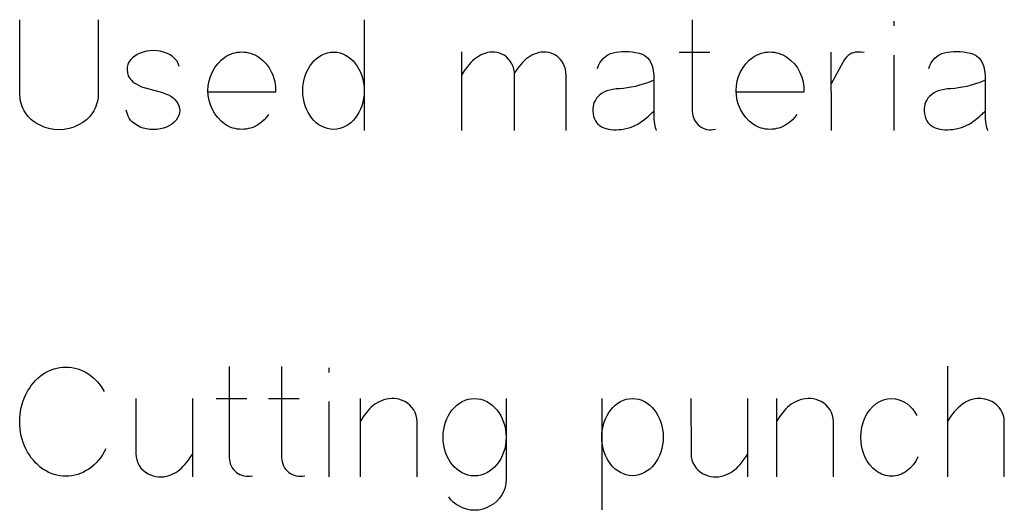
# Model space of a CAD drawing. Header units: inches. Extents: x 1880 to 2363, y -453 to -54.
# Tile 618 of 656: x 1913.716 to 1913.982, y -66.119 to -65.986. Entities that reach past the tile are written whole.
import ezdxf

# ---------------------------------------------------------------- set-up
doc = ezdxf.new("R2010")
doc.units = ezdxf.units.IN
doc.header["$LTSCALE"] = 0.5
doc.header["$MEASUREMENT"] = 0

msp = doc.modelspace()

# ---------------------------------------------------------------- linework, layer by layer
at = {"color": 7, "linetype": 'Continuous'}
for p, q in [((1913.71554, -66.00687), (1913.71554, -65.98648)), ((1913.73676, -65.98648), (1913.73676, -66.00687)), ((1913.80887, -65.98648), (1913.80887, -66.01648)), ((1913.89774, -65.98652), (1913.89774, -66.0113)), ((1913.95231, -65.98689), (1913.95231, -65.98817)), ((1913.74552, -65.99736), (1913.74511, -65.99795)), ((1913.74605, -65.99682), (1913.74552, -65.99736)), ((1913.74667, -65.99634), (1913.74605, -65.99682)), ((1913.74735, -65.9959), (1913.74667, -65.99634)), ((1913.7481, -65.99553), (1913.74735, -65.9959)), ((1913.74894, -65.99524), (1913.7481, -65.99553)), ((1913.74986, -65.99501), (1913.74894, -65.99524)), ((1913.75078, -65.99489), (1913.74986, -65.99501)), ((1913.75171, -65.99485), (1913.75078, -65.99489)), ((1913.75263, -65.99489), (1913.75171, -65.99485)), ((1913.75354, -65.99501), (1913.75263, -65.99489)), ((1913.75445, -65.99524), (1913.75354, -65.99501)), ((1913.75529, -65.99554), (1913.75445, -65.99524)), ((1913.75608, -65.99592), (1913.75529, -65.99554)), ((1913.75682, -65.99638), (1913.75608, -65.99592)), ((1913.75749, -65.99696), (1913.75682, -65.99638)), ((1913.75804, -65.9976), (1913.75749, -65.99696)), ((1913.77007, -65.99747), (1913.7711, -65.99663)), ((1913.7711, -65.99663), (1913.77163, -65.9963)), ((1913.77163, -65.9963), (1913.77216, -65.99601)), ((1913.77216, -65.99601), (1913.77271, -65.99577)), ((1913.77271, -65.99577), (1913.77328, -65.99557)), ((1913.77328, -65.99557), (1913.77385, -65.99542)), ((1913.77385, -65.99542), (1913.77444, -65.99531)), ((1913.77444, -65.99531), (1913.77505, -65.99524)), ((1913.77505, -65.99524), (1913.77566, -65.99522)), ((1913.77566, -65.99522), (1913.77628, -65.99524)), ((1913.77628, -65.99524), (1913.77688, -65.99531)), ((1913.77688, -65.99531), (1913.77748, -65.99542)), ((1913.77748, -65.99542), (1913.77806, -65.99557)), ((1913.77806, -65.99557), (1913.77863, -65.99577)), ((1913.77863, -65.99577), (1913.77918, -65.99601)), ((1913.77918, -65.99601), (1913.77973, -65.9963)), ((1913.77973, -65.9963), (1913.78026, -65.99663)), ((1913.78026, -65.99663), (1913.78134, -65.99749)), ((1913.79524, -65.99766), (1913.79587, -65.99706)), ((1913.79587, -65.99706), (1913.79656, -65.99654)), ((1913.79656, -65.99654), (1913.79729, -65.99609)), ((1913.79729, -65.99609), (1913.79806, -65.99573)), ((1913.79806, -65.99573), (1913.79886, -65.99547)), ((1913.79886, -65.99547), (1913.79968, -65.99531)), ((1913.79968, -65.99531), (1913.80054, -65.99526)), ((1913.80054, -65.99526), (1913.8014, -65.99531)), ((1913.8014, -65.99531), (1913.80222, -65.99547)), ((1913.80222, -65.99547), (1913.80303, -65.99573)), ((1913.80303, -65.99573), (1913.80379, -65.99609)), ((1913.80379, -65.99609), (1913.80453, -65.99654)), ((1913.80453, -65.99654), (1913.80521, -65.99706)), ((1913.80521, -65.99706), (1913.80584, -65.99766)), ((1913.83518, -65.99522), (1913.83519, -66.01648)), ((1913.83872, -65.99717), (1913.83822, -65.9976)), ((1913.83924, -65.99677), (1913.83872, -65.99717)), ((1913.83978, -65.99642), (1913.83924, -65.99677)), ((1913.84035, -65.99611), (1913.83978, -65.99642)), ((1913.84095, -65.99583), (1913.84035, -65.99611)), ((1913.84157, -65.99559), (1913.84095, -65.99583)), ((1913.84222, -65.9954), (1913.84157, -65.99559)), ((1913.84287, -65.99528), (1913.84222, -65.9954)), ((1913.84353, -65.99524), (1913.84287, -65.99528)), ((1913.8442, -65.99526), (1913.84353, -65.99524)), ((1913.84486, -65.99536), (1913.8442, -65.99526)), ((1913.84551, -65.99553), (1913.84486, -65.99536)), ((1913.84614, -65.99577), (1913.84551, -65.99553)), ((1913.84675, -65.99609), (1913.84614, -65.99577)), ((1913.84738, -65.99657), (1913.84675, -65.99609)), ((1913.84794, -65.99713), (1913.84738, -65.99657)), ((1913.84842, -65.99775), (1913.84794, -65.99713)), ((1913.85267, -65.99717), (1913.85218, -65.9976)), ((1913.85319, -65.99677), (1913.85267, -65.99717)), ((1913.85373, -65.99642), (1913.85319, -65.99677)), ((1913.85429, -65.99611), (1913.85373, -65.99642)), ((1913.85488, -65.99583), (1913.85429, -65.99611)), ((1913.85549, -65.99559), (1913.85488, -65.99583)), ((1913.85616, -65.9954), (1913.85549, -65.99559)), ((1913.85682, -65.99528), (1913.85616, -65.9954)), ((1913.85749, -65.99524), (1913.85682, -65.99528)), ((1913.85816, -65.99526), (1913.85749, -65.99524)), ((1913.85882, -65.99536), (1913.85816, -65.99526)), ((1913.85947, -65.99553), (1913.85882, -65.99536)), ((1913.8601, -65.99577), (1913.85947, -65.99553)), ((1913.86071, -65.99609), (1913.8601, -65.99577)), ((1913.86134, -65.99657), (1913.86071, -65.99609)), ((1913.8619, -65.99713), (1913.86134, -65.99657)), ((1913.86239, -65.99775), (1913.8619, -65.99713)), ((1913.87315, -65.9975), (1913.87366, -65.99692)), ((1913.87366, -65.99692), (1913.87422, -65.99642)), ((1913.87422, -65.99642), (1913.87485, -65.99601)), ((1913.87485, -65.99601), (1913.87554, -65.99567)), ((1913.87554, -65.99567), (1913.8763, -65.99543)), ((1913.8763, -65.99543), (1913.8771, -65.99525)), ((1913.8771, -65.99525), (1913.87792, -65.99514)), ((1913.87792, -65.99514), (1913.87876, -65.99507)), ((1913.87876, -65.99507), (1913.87963, -65.99506)), ((1913.87963, -65.99506), (1913.88051, -65.9951)), ((1913.88051, -65.9951), (1913.88142, -65.9952)), ((1913.88142, -65.9952), (1913.88235, -65.99535)), ((1913.88235, -65.99535), (1913.8833, -65.99555)), ((1913.8833, -65.99555), (1913.88419, -65.99584)), ((1913.88419, -65.99584), (1913.88496, -65.99625)), ((1913.88496, -65.99625), (1913.88563, -65.99679)), ((1913.88563, -65.99679), (1913.88618, -65.99747)), ((1913.89418, -65.99526), (1913.90251, -65.99526)), ((1913.91318, -65.99747), (1913.91422, -65.99663)), ((1913.91422, -65.99663), (1913.91475, -65.9963)), ((1913.91475, -65.9963), (1913.91528, -65.99601)), ((1913.91528, -65.99601), (1913.91583, -65.99577)), ((1913.91583, -65.99577), (1913.9164, -65.99557)), ((1913.9164, -65.99557), (1913.91697, -65.99542)), ((1913.91697, -65.99542), (1913.91756, -65.99531)), ((1913.91756, -65.99531), (1913.91816, -65.99524)), ((1913.91816, -65.99524), (1913.91878, -65.99522)), ((1913.91878, -65.99522), (1913.91939, -65.99524)), ((1913.91939, -65.99524), (1913.92, -65.99531)), ((1913.92, -65.99531), (1913.92059, -65.99542)), ((1913.92059, -65.99542), (1913.92117, -65.99557)), ((1913.92117, -65.99557), (1913.92174, -65.99577)), ((1913.92174, -65.99577), (1913.9223, -65.99601)), ((1913.9223, -65.99601), (1913.92285, -65.9963)), ((1913.92285, -65.9963), (1913.92338, -65.99663)), ((1913.92338, -65.99663), (1913.92445, -65.99749)), ((1913.93532, -65.99526), (1913.93533, -66.01648)), ((1913.93902, -65.9973), (1913.93864, -65.99792)), ((1913.93947, -65.99671), (1913.93902, -65.9973)), ((1913.93999, -65.99619), (1913.93947, -65.99671)), ((1913.94055, -65.9958), (1913.93999, -65.99619)), ((1913.94098, -65.99558), (1913.94055, -65.9958)), ((1913.94142, -65.99541), (1913.94098, -65.99558)), ((1913.94189, -65.9953), (1913.94142, -65.99541)), ((1913.94237, -65.99524), (1913.94189, -65.9953)), ((1913.94336, -65.99524), (1913.94237, -65.99524)), ((1913.94432, -65.99539), (1913.94336, -65.99524)), ((1913.95231, -65.99605), (1913.95231, -66.01648)), ((1913.96294, -65.9975), (1913.96344, -65.99692)), ((1913.96344, -65.99692), (1913.964, -65.99642)), ((1913.964, -65.99642), (1913.96463, -65.99601)), ((1913.96463, -65.99601), (1913.96533, -65.99567)), ((1913.96533, -65.99567), (1913.96608, -65.99543)), ((1913.96608, -65.99543), (1913.96688, -65.99525)), ((1913.96688, -65.99525), (1913.9677, -65.99514)), ((1913.9677, -65.99514), (1913.96854, -65.99507)), ((1913.96854, -65.99507), (1913.96941, -65.99506)), ((1913.96941, -65.99506), (1913.97029, -65.9951)), ((1913.97029, -65.9951), (1913.9712, -65.9952)), ((1913.9712, -65.9952), (1913.97213, -65.99535)), ((1913.97213, -65.99535), (1913.97309, -65.99555)), ((1913.97309, -65.99555), (1913.97397, -65.99584)), ((1913.97397, -65.99584), (1913.97475, -65.99625)), ((1913.97475, -65.99625), (1913.97541, -65.99679)), ((1913.97541, -65.99679), (1913.97596, -65.99747)), ((1913.74462, -65.99931), (1913.74459, -66.00004)), ((1913.7448, -65.99862), (1913.74462, -65.99931)), ((1913.74511, -65.99795), (1913.7448, -65.99862)), ((1913.75845, -65.99832), (1913.75804, -65.9976)), ((1913.75871, -65.99911), (1913.75845, -65.99832)), ((1913.7677, -66.00061), (1913.76837, -65.99946)), ((1913.76837, -65.99946), (1913.76915, -65.99841)), ((1913.76915, -65.99841), (1913.77007, -65.99747)), ((1913.78134, -65.99749), (1913.78228, -65.99847)), ((1913.78228, -65.99847), (1913.78309, -65.99955)), ((1913.78309, -65.99955), (1913.78376, -66.00075)), ((1913.79323, -66.00072), (1913.79365, -65.99986)), ((1913.79365, -65.99986), (1913.79412, -65.99907)), ((1913.79412, -65.99907), (1913.79466, -65.99833)), ((1913.79466, -65.99833), (1913.79524, -65.99766)), ((1913.80584, -65.99766), (1913.80643, -65.99833)), ((1913.80643, -65.99833), (1913.80696, -65.99907)), ((1913.80696, -65.99907), (1913.80743, -65.99986)), ((1913.80743, -65.99986), (1913.80785, -66.00072)), ((1913.8367, -65.99932), (1913.83615, -66.00004)), ((1913.8373, -65.99858), (1913.8367, -65.99932)), ((1913.83775, -65.99807), (1913.8373, -65.99858)), ((1913.83822, -65.9976), (1913.83775, -65.99807)), ((1913.84884, -65.99843), (1913.84842, -65.99775)), ((1913.84917, -65.99916), (1913.84884, -65.99843)), ((1913.84941, -65.99991), (1913.84917, -65.99916)), ((1913.84954, -66.00068), (1913.84941, -65.99991)), ((1913.85039, -65.99972), (1913.84998, -66.00028)), ((1913.85082, -65.99915), (1913.85039, -65.99972)), ((1913.85126, -65.99858), (1913.85082, -65.99915)), ((1913.85171, -65.99807), (1913.85126, -65.99858)), ((1913.85218, -65.9976), (1913.85171, -65.99807)), ((1913.8628, -65.99843), (1913.86239, -65.99775)), ((1913.86314, -65.99916), (1913.8628, -65.99843)), ((1913.86337, -65.99991), (1913.86314, -65.99916)), ((1913.8635, -66.00068), (1913.86337, -65.99991)), ((1913.87203, -65.99974), (1913.87234, -65.99891)), ((1913.87234, -65.99891), (1913.87271, -65.99816)), ((1913.87271, -65.99816), (1913.87315, -65.9975)), ((1913.88618, -65.99747), (1913.88662, -65.99828)), ((1913.88662, -65.99828), (1913.88695, -65.99921)), ((1913.88695, -65.99921), (1913.88717, -66.00028)), ((1913.91082, -66.00061), (1913.91149, -65.99946)), ((1913.91149, -65.99946), (1913.91227, -65.99841)), ((1913.91227, -65.99841), (1913.91318, -65.99747)), ((1913.92445, -65.99749), (1913.92539, -65.99847)), ((1913.92539, -65.99847), (1913.9262, -65.99955)), ((1913.9262, -65.99955), (1913.92688, -66.00075)), ((1913.93864, -65.99792), (1913.93533, -66.00384)), ((1913.96181, -65.99974), (1913.96213, -65.99891)), ((1913.96213, -65.99891), (1913.9625, -65.99816)), ((1913.9625, -65.99816), (1913.96294, -65.9975)), ((1913.97596, -65.99747), (1913.97641, -65.99828)), ((1913.97641, -65.99828), (1913.97674, -65.99921)), ((1913.97674, -65.99921), (1913.97695, -66.00028)), ((1913.74459, -66.00004), (1913.74468, -66.00084)), ((1913.74468, -66.00084), (1913.74492, -66.00169)), ((1913.74492, -66.00169), (1913.74513, -66.00211)), ((1913.74513, -66.00211), (1913.74541, -66.00251)), ((1913.74541, -66.00251), (1913.74576, -66.0029)), ((1913.7668, -66.00308), (1913.76718, -66.00182)), ((1913.76718, -66.00182), (1913.7677, -66.00061)), ((1913.78376, -66.00075), (1913.78405, -66.00138)), ((1913.78405, -66.00138), (1913.78429, -66.00202)), ((1913.78429, -66.00202), (1913.78448, -66.00268)), ((1913.78448, -66.00268), (1913.78464, -66.00334)), ((1913.79238, -66.00361), (1913.79258, -66.00262)), ((1913.79258, -66.00262), (1913.79287, -66.00164)), ((1913.79287, -66.00164), (1913.79323, -66.00072)), ((1913.80785, -66.00072), (1913.80821, -66.00164)), ((1913.80821, -66.00164), (1913.8085, -66.00262)), ((1913.8085, -66.00262), (1913.8087, -66.00361)), ((1913.83564, -66.00077), (1913.83519, -66.00148)), ((1913.83615, -66.00004), (1913.83564, -66.00077)), ((1913.84957, -66.00148), (1913.84954, -66.00068)), ((1913.84998, -66.00028), (1913.84957, -66.00085)), ((1913.84957, -66.01648), (1913.84957, -66.00148)), ((1913.86353, -66.00148), (1913.8635, -66.00068)), ((1913.86353, -66.01648), (1913.86353, -66.00148)), ((1913.88717, -66.00028), (1913.88728, -66.00148)), ((1913.88728, -66.00148), (1913.88728, -66.01188)), ((1913.90992, -66.00308), (1913.9103, -66.00182)), ((1913.9103, -66.00182), (1913.91082, -66.00061)), ((1913.92688, -66.00075), (1913.92716, -66.00138)), ((1913.92716, -66.00138), (1913.92741, -66.00202)), ((1913.92741, -66.00202), (1913.9276, -66.00268)), ((1913.9276, -66.00268), (1913.92776, -66.00334)), ((1913.97695, -66.00028), (1913.97706, -66.00148)), ((1913.97706, -66.00148), (1913.97706, -66.01188)), ((1913.74576, -66.0029), (1913.74618, -66.00327)), ((1913.74618, -66.00327), (1913.74666, -66.00363)), ((1913.74666, -66.00363), (1913.74722, -66.00398)), ((1913.74722, -66.00398), (1913.74784, -66.00431)), ((1913.74784, -66.00431), (1913.74853, -66.00462)), ((1913.74853, -66.00462), (1913.75417, -66.00624)), ((1913.7665, -66.0057), (1913.76658, -66.00437)), ((1913.76658, -66.00437), (1913.7668, -66.00308)), ((1913.78464, -66.00334), (1913.78475, -66.00401)), ((1913.78475, -66.00401), (1913.78482, -66.00468)), ((1913.78482, -66.00468), (1913.78484, -66.00537)), ((1913.79221, -66.0057), (1913.79225, -66.00464)), ((1913.79225, -66.00464), (1913.79238, -66.00361)), ((1913.8087, -66.00361), (1913.80883, -66.00464)), ((1913.80883, -66.00464), (1913.80887, -66.0057)), ((1913.87619, -66.00536), (1913.87536, -66.00554)), ((1913.87708, -66.00524), (1913.87619, -66.00536)), ((1913.87804, -66.00516), (1913.87708, -66.00524)), ((1913.87907, -66.00509), (1913.87804, -66.00516)), ((1913.88013, -66.00497), (1913.87907, -66.00509)), ((1913.88121, -66.00479), (1913.88013, -66.00497)), ((1913.88233, -66.00455), (1913.88121, -66.00479)), ((1913.88348, -66.00425), (1913.88233, -66.00455)), ((1913.88466, -66.00388), (1913.88348, -66.00425)), ((1913.88589, -66.00346), (1913.88466, -66.00388)), ((1913.88715, -66.00297), (1913.88589, -66.00346)), ((1913.90962, -66.0057), (1913.9097, -66.00437)), ((1913.9097, -66.00437), (1913.90992, -66.00308)), ((1913.92776, -66.00334), (1913.92786, -66.00401)), ((1913.92786, -66.00401), (1913.92794, -66.00468)), ((1913.92794, -66.00468), (1913.92795, -66.00537)), ((1913.96597, -66.00536), (1913.96514, -66.00554)), ((1913.96686, -66.00524), (1913.96597, -66.00536)), ((1913.96782, -66.00516), (1913.96686, -66.00524)), ((1913.96885, -66.00509), (1913.96782, -66.00516)), ((1913.96991, -66.00497), (1913.96885, -66.00509)), ((1913.97099, -66.00479), (1913.96991, -66.00497)), ((1913.97211, -66.00455), (1913.97099, -66.00479)), ((1913.97326, -66.00425), (1913.97211, -66.00455)), ((1913.97445, -66.00388), (1913.97326, -66.00425)), ((1913.97567, -66.00346), (1913.97445, -66.00388)), ((1913.97693, -66.00297), (1913.97567, -66.00346)), ((1913.71559, -66.00752), (1913.71554, -66.00687)), ((1913.71567, -66.00816), (1913.71559, -66.00752)), ((1913.73672, -66.00752), (1913.73664, -66.00816)), ((1913.73676, -66.00687), (1913.73672, -66.00752)), ((1913.75417, -66.00624), (1913.75503, -66.00652)), ((1913.75503, -66.00652), (1913.7558, -66.00684)), ((1913.7558, -66.00684), (1913.75648, -66.00722)), ((1913.75648, -66.00722), (1913.75707, -66.00765)), ((1913.75707, -66.00765), (1913.75757, -66.00813)), ((1913.76658, -66.00703), (1913.7665, -66.0057)), ((1913.7668, -66.00832), (1913.76658, -66.00703)), ((1913.78482, -66.00608), (1913.76659, -66.00608)), ((1913.78484, -66.00537), (1913.78482, -66.00608)), ((1913.79225, -66.00678), (1913.79221, -66.0057)), ((1913.79238, -66.00783), (1913.79225, -66.00678)), ((1913.79258, -66.00883), (1913.79238, -66.00783)), ((1913.8087, -66.00783), (1913.8085, -66.00883)), ((1913.80883, -66.00678), (1913.8087, -66.00783)), ((1913.80887, -66.0057), (1913.80883, -66.00678)), ((1913.87182, -66.00772), (1913.87147, -66.00823)), ((1913.87224, -66.00724), (1913.87182, -66.00772)), ((1913.87273, -66.00679), (1913.87224, -66.00724)), ((1913.87328, -66.00639), (1913.87273, -66.00679)), ((1913.87391, -66.00605), (1913.87328, -66.00639)), ((1913.8746, -66.00576), (1913.87391, -66.00605)), ((1913.87536, -66.00554), (1913.8746, -66.00576)), ((1913.9097, -66.00703), (1913.90962, -66.0057)), ((1913.90992, -66.00832), (1913.9097, -66.00703)), ((1913.92794, -66.00608), (1913.90971, -66.00608)), ((1913.92795, -66.00537), (1913.92794, -66.00608)), ((1913.9616, -66.00772), (1913.96125, -66.00823)), ((1913.96202, -66.00724), (1913.9616, -66.00772)), ((1913.96251, -66.00679), (1913.96202, -66.00724)), ((1913.96307, -66.00639), (1913.96251, -66.00679)), ((1913.96369, -66.00605), (1913.96307, -66.00639)), ((1913.96438, -66.00576), (1913.96369, -66.00605)), ((1913.96514, -66.00554), (1913.96438, -66.00576)), ((1913.7158, -66.00879), (1913.71567, -66.00816)), ((1913.71596, -66.0094), (1913.7158, -66.00879)), ((1913.71617, -66.01), (1913.71596, -66.0094)), ((1913.71641, -66.01058), (1913.71617, -66.01)), ((1913.71671, -66.01114), (1913.71641, -66.01058)), ((1913.73587, -66.01058), (1913.73558, -66.01114)), ((1913.73613, -66.01), (1913.73587, -66.01058)), ((1913.73634, -66.0094), (1913.73613, -66.01)), ((1913.73651, -66.00879), (1913.73634, -66.0094)), ((1913.73664, -66.00816), (1913.73651, -66.00879)), ((1913.75757, -66.00813), (1913.758, -66.00865)), ((1913.758, -66.00865), (1913.75836, -66.0092)), ((1913.75836, -66.0092), (1913.75864, -66.0098)), ((1913.75864, -66.0098), (1913.75881, -66.01045)), ((1913.75881, -66.01045), (1913.75885, -66.0111)), ((1913.76718, -66.00958), (1913.7668, -66.00832)), ((1913.7677, -66.0108), (1913.76718, -66.00958)), ((1913.79287, -66.0098), (1913.79258, -66.00883)), ((1913.79323, -66.01073), (1913.79287, -66.0098)), ((1913.80821, -66.0098), (1913.80785, -66.01073)), ((1913.8085, -66.00883), (1913.80821, -66.0098)), ((1913.87084, -66.00996), (1913.87078, -66.0106)), ((1913.87078, -66.0106), (1913.87079, -66.01126)), ((1913.87098, -66.00935), (1913.87084, -66.00996)), ((1913.87119, -66.00878), (1913.87098, -66.00935)), ((1913.87147, -66.00823), (1913.87119, -66.00878)), ((1913.9103, -66.00958), (1913.90992, -66.00832)), ((1913.91082, -66.0108), (1913.9103, -66.00958)), ((1913.96063, -66.00996), (1913.96057, -66.0106)), ((1913.96057, -66.0106), (1913.96057, -66.01126)), ((1913.96077, -66.00935), (1913.96063, -66.00996)), ((1913.96097, -66.00878), (1913.96077, -66.00935)), ((1913.96125, -66.00823), (1913.96097, -66.00878)), ((1913.71704, -66.01169), (1913.71671, -66.01114)), ((1913.7174, -66.01222), (1913.71704, -66.01169)), ((1913.7178, -66.01271), (1913.7174, -66.01222)), ((1913.71824, -66.01317), (1913.7178, -66.01271)), ((1913.7187, -66.01361), (1913.71824, -66.01317)), ((1913.73447, -66.01271), (1913.73358, -66.01361)), ((1913.73524, -66.01169), (1913.73447, -66.01271)), ((1913.73558, -66.01114), (1913.73524, -66.01169)), ((1913.74489, -66.01258), (1913.74435, -66.01101)), ((1913.74517, -66.01315), (1913.74489, -66.01258)), ((1913.74556, -66.01369), (1913.74517, -66.01315)), ((1913.75829, -66.01306), (1913.75788, -66.01366)), ((1913.7586, -66.01242), (1913.75829, -66.01306)), ((1913.75879, -66.01176), (1913.7586, -66.01242)), ((1913.75885, -66.0111), (1913.75879, -66.01176)), ((1913.76837, -66.01195), (1913.7677, -66.0108)), ((1913.76915, -66.01299), (1913.76837, -66.01195)), ((1913.77007, -66.01394), (1913.76915, -66.01299)), ((1913.78237, -66.01289), (1913.78173, -66.01358)), ((1913.7829, -66.01212), (1913.78237, -66.01289)), ((1913.79365, -66.01158), (1913.79323, -66.01073)), ((1913.79412, -66.01238), (1913.79365, -66.01158)), ((1913.79466, -66.01312), (1913.79412, -66.01238)), ((1913.79524, -66.01379), (1913.79466, -66.01312)), ((1913.80643, -66.01312), (1913.80584, -66.01379)), ((1913.80696, -66.01238), (1913.80643, -66.01312)), ((1913.80743, -66.01158), (1913.80696, -66.01238)), ((1913.80785, -66.01073), (1913.80743, -66.01158)), ((1913.87079, -66.01126), (1913.87087, -66.01196)), ((1913.87087, -66.01196), (1913.87101, -66.01266)), ((1913.87101, -66.01266), (1913.8712, -66.01329)), ((1913.8712, -66.01329), (1913.87147, -66.01385)), ((1913.88487, -66.01341), (1913.88538, -66.01297)), ((1913.88538, -66.01297), (1913.88583, -66.01258)), ((1913.88583, -66.01258), (1913.88622, -66.01224)), ((1913.88622, -66.01224), (1913.88655, -66.01195)), ((1913.88655, -66.01195), (1913.88681, -66.01171)), ((1913.88681, -66.01171), (1913.88701, -66.01152)), ((1913.88701, -66.01152), (1913.88715, -66.01139)), ((1913.88715, -66.01139), (1913.88724, -66.0113)), ((1913.88728, -66.01188), (1913.88729, -66.01266)), ((1913.88729, -66.01266), (1913.88732, -66.0134)), ((1913.89774, -66.0113), (1913.89777, -66.01187)), ((1913.89777, -66.01187), (1913.89787, -66.01243)), ((1913.89787, -66.01243), (1913.89803, -66.01297)), ((1913.89803, -66.01297), (1913.89824, -66.0135)), ((1913.91149, -66.01195), (1913.91082, -66.0108)), ((1913.91227, -66.01299), (1913.91149, -66.01195)), ((1913.91318, -66.01394), (1913.91227, -66.01299)), ((1913.92548, -66.01289), (1913.92485, -66.01358)), ((1913.92603, -66.01212), (1913.92548, -66.01289)), ((1913.96057, -66.01126), (1913.96065, -66.01196)), ((1913.96065, -66.01196), (1913.96079, -66.01266)), ((1913.96079, -66.01266), (1913.96099, -66.01329)), ((1913.96099, -66.01329), (1913.96125, -66.01385)), ((1913.97466, -66.01341), (1913.97517, -66.01297)), ((1913.97517, -66.01297), (1913.97562, -66.01258)), ((1913.97562, -66.01258), (1913.976, -66.01224)), ((1913.976, -66.01224), (1913.97633, -66.01195)), ((1913.97633, -66.01195), (1913.97659, -66.01171)), ((1913.97659, -66.01171), (1913.9768, -66.01152)), ((1913.9768, -66.01152), (1913.97694, -66.01139)), ((1913.97694, -66.01139), (1913.97702, -66.0113)), ((1913.97706, -66.01188), (1913.97707, -66.01266)), ((1913.97707, -66.01266), (1913.9771, -66.0134)), ((1913.71919, -66.014), (1913.7187, -66.01361)), ((1913.71971, -66.01436), (1913.71919, -66.014)), ((1913.72026, -66.01469), (1913.71971, -66.01436)), ((1913.72085, -66.01498), (1913.72026, -66.01469)), ((1913.72212, -66.01555), (1913.72085, -66.01498)), ((1913.72342, -66.01595), (1913.72212, -66.01555)), ((1913.72475, -66.0162), (1913.72342, -66.01595)), ((1913.72887, -66.01595), (1913.72752, -66.0162)), ((1913.73018, -66.01555), (1913.72887, -66.01595)), ((1913.73146, -66.01498), (1913.73018, -66.01555)), ((1913.73258, -66.01436), (1913.73146, -66.01498)), ((1913.73358, -66.01361), (1913.73258, -66.01436)), ((1913.74606, -66.0142), (1913.74556, -66.01369)), ((1913.74667, -66.0147), (1913.74606, -66.0142)), ((1913.74738, -66.01517), (1913.74667, -66.0147)), ((1913.74815, -66.01555), (1913.74738, -66.01517)), ((1913.74897, -66.01585), (1913.74815, -66.01555)), ((1913.74986, -66.01606), (1913.74897, -66.01585)), ((1913.75447, -66.01584), (1913.75354, -66.01606)), ((1913.75532, -66.01555), (1913.75447, -66.01584)), ((1913.75607, -66.01518), (1913.75532, -66.01555)), ((1913.75673, -66.01474), (1913.75607, -66.01518)), ((1913.75736, -66.01422), (1913.75673, -66.01474)), ((1913.75788, -66.01366), (1913.75736, -66.01422)), ((1913.7711, -66.01478), (1913.77007, -66.01394)), ((1913.77163, -66.01511), (1913.7711, -66.01478)), ((1913.77216, -66.0154), (1913.77163, -66.01511)), ((1913.77271, -66.01564), (1913.77216, -66.0154)), ((1913.77328, -66.01584), (1913.77271, -66.01564)), ((1913.77385, -66.01599), (1913.77328, -66.01584)), ((1913.77444, -66.0161), (1913.77385, -66.01599)), ((1913.77748, -66.01599), (1913.77688, -66.0161)), ((1913.77806, -66.01584), (1913.77748, -66.01599)), ((1913.77863, -66.01564), (1913.77806, -66.01584)), ((1913.77918, -66.0154), (1913.77863, -66.01564)), ((1913.77973, -66.01511), (1913.77918, -66.0154)), ((1913.78026, -66.01478), (1913.77973, -66.01511)), ((1913.78102, -66.01421), (1913.78026, -66.01478)), ((1913.78173, -66.01358), (1913.78102, -66.01421)), ((1913.79587, -66.01438), (1913.79524, -66.01379)), ((1913.79656, -66.01491), (1913.79587, -66.01438)), ((1913.79729, -66.01536), (1913.79656, -66.01491)), ((1913.79806, -66.01572), (1913.79729, -66.01536)), ((1913.79886, -66.01598), (1913.79806, -66.01572)), ((1913.79968, -66.01614), (1913.79886, -66.01598)), ((1913.80222, -66.01598), (1913.8014, -66.01614)), ((1913.80303, -66.01572), (1913.80222, -66.01598)), ((1913.80379, -66.01536), (1913.80303, -66.01572)), ((1913.80453, -66.01491), (1913.80379, -66.01536)), ((1913.80521, -66.01438), (1913.80453, -66.01491)), ((1913.80584, -66.01379), (1913.80521, -66.01438)), ((1913.87147, -66.01385), (1913.8718, -66.01435)), ((1913.8718, -66.01435), (1913.87219, -66.0148)), ((1913.87219, -66.0148), (1913.87266, -66.01517)), ((1913.87266, -66.01517), (1913.87318, -66.01548)), ((1913.87318, -66.01548), (1913.87377, -66.01573)), ((1913.87377, -66.01573), (1913.87438, -66.01594)), ((1913.87438, -66.01594), (1913.87502, -66.01609)), ((1913.87936, -66.01606), (1913.88015, -66.01588)), ((1913.88015, -66.01588), (1913.8809, -66.01566)), ((1913.8809, -66.01566), (1913.88164, -66.0154)), ((1913.88164, -66.0154), (1913.88234, -66.01509)), ((1913.88234, -66.01509), (1913.88301, -66.01474)), ((1913.88301, -66.01474), (1913.88366, -66.01434)), ((1913.88366, -66.01434), (1913.88428, -66.0139)), ((1913.88428, -66.0139), (1913.88487, -66.01341)), ((1913.88732, -66.0134), (1913.88738, -66.01406)), ((1913.88738, -66.01406), (1913.88746, -66.01467)), ((1913.88746, -66.01467), (1913.88755, -66.01521)), ((1913.88755, -66.01521), (1913.88767, -66.01569)), ((1913.88767, -66.01569), (1913.88782, -66.01612)), ((1913.89824, -66.0135), (1913.89852, -66.014)), ((1913.89852, -66.014), (1913.89885, -66.01444)), ((1913.89885, -66.01444), (1913.89924, -66.01486)), ((1913.89924, -66.01486), (1913.89969, -66.01524)), ((1913.89969, -66.01524), (1913.90016, -66.01556)), ((1913.90016, -66.01556), (1913.90066, -66.01582)), ((1913.90066, -66.01582), (1913.90117, -66.01603)), ((1913.90117, -66.01603), (1913.90172, -66.01619)), ((1913.91422, -66.01478), (1913.91318, -66.01394)), ((1913.91475, -66.01511), (1913.91422, -66.01478)), ((1913.91528, -66.0154), (1913.91475, -66.01511)), ((1913.91583, -66.01564), (1913.91528, -66.0154)), ((1913.9164, -66.01584), (1913.91583, -66.01564)), ((1913.91697, -66.01599), (1913.9164, -66.01584)), ((1913.91756, -66.0161), (1913.91697, -66.01599)), ((1913.92059, -66.01599), (1913.92, -66.0161)), ((1913.92117, -66.01584), (1913.92059, -66.01599)), ((1913.92174, -66.01564), (1913.92117, -66.01584)), ((1913.9223, -66.0154), (1913.92174, -66.01564)), ((1913.92285, -66.01511), (1913.9223, -66.0154)), ((1913.92338, -66.01478), (1913.92285, -66.01511)), ((1913.92414, -66.01421), (1913.92338, -66.01478)), ((1913.92485, -66.01358), (1913.92414, -66.01421)), ((1913.96125, -66.01385), (1913.96159, -66.01435)), ((1913.96159, -66.01435), (1913.96198, -66.0148)), ((1913.96198, -66.0148), (1913.96244, -66.01517)), ((1913.96244, -66.01517), (1913.96297, -66.01548)), ((1913.96297, -66.01548), (1913.96355, -66.01573)), ((1913.96355, -66.01573), (1913.96417, -66.01594)), ((1913.96417, -66.01594), (1913.96481, -66.01609)), ((1913.96915, -66.01606), (1913.96993, -66.01588)), ((1913.96993, -66.01588), (1913.97069, -66.01566)), ((1913.97069, -66.01566), (1913.97142, -66.0154)), ((1913.97142, -66.0154), (1913.97212, -66.01509)), ((1913.97212, -66.01509), (1913.97279, -66.01474)), ((1913.97279, -66.01474), (1913.97344, -66.01434)), ((1913.97344, -66.01434), (1913.97406, -66.0139)), ((1913.97406, -66.0139), (1913.97466, -66.01341)), ((1913.9771, -66.0134), (1913.97716, -66.01406)), ((1913.97716, -66.01406), (1913.97724, -66.01467)), ((1913.97724, -66.01467), (1913.97734, -66.01521)), ((1913.97734, -66.01521), (1913.97746, -66.01569)), ((1913.97746, -66.01569), (1913.9776, -66.01612)), ((1913.72613, -66.01627), (1913.72475, -66.0162)), ((1913.72752, -66.0162), (1913.72613, -66.01627)), ((1913.75078, -66.0162), (1913.74986, -66.01606)), ((1913.75171, -66.01625), (1913.75078, -66.0162)), ((1913.75263, -66.0162), (1913.75171, -66.01625)), ((1913.75354, -66.01606), (1913.75263, -66.0162)), ((1913.77505, -66.01617), (1913.77444, -66.0161)), ((1913.77566, -66.01619), (1913.77505, -66.01617)), ((1913.77628, -66.01617), (1913.77566, -66.01619)), ((1913.77688, -66.0161), (1913.77628, -66.01617)), ((1913.80054, -66.01619), (1913.79968, -66.01614)), ((1913.8014, -66.01614), (1913.80054, -66.01619)), ((1913.87502, -66.01609), (1913.87568, -66.01621)), ((1913.87568, -66.01621), (1913.87637, -66.01627)), ((1913.87637, -66.01627), (1913.87708, -66.01629)), ((1913.87708, -66.01629), (1913.87782, -66.01626)), ((1913.87782, -66.01626), (1913.87858, -66.01618)), ((1913.87858, -66.01618), (1913.87936, -66.01606)), ((1913.88782, -66.01612), (1913.88798, -66.01648)), ((1913.90172, -66.01619), (1913.90228, -66.01628)), ((1913.90228, -66.01628), (1913.90285, -66.0163)), ((1913.90285, -66.0163), (1913.90342, -66.01626)), ((1913.90342, -66.01626), (1913.904, -66.01615)), ((1913.91816, -66.01617), (1913.91756, -66.0161)), ((1913.91878, -66.01619), (1913.91816, -66.01617)), ((1913.91939, -66.01617), (1913.91878, -66.01619)), ((1913.92, -66.0161), (1913.91939, -66.01617)), ((1913.96481, -66.01609), (1913.96547, -66.01621)), ((1913.96547, -66.01621), (1913.96616, -66.01627)), ((1913.96616, -66.01627), (1913.96686, -66.01629)), ((1913.96686, -66.01629), (1913.9676, -66.01626)), ((1913.9676, -66.01626), (1913.96836, -66.01618)), ((1913.96836, -66.01618), (1913.96915, -66.01606)), ((1913.9776, -66.01612), (1913.97777, -66.01648)), ((1913.72107, -66.08305), (1913.72176, -66.08253)), ((1913.72176, -66.08253), (1913.72251, -66.08207)), ((1913.72251, -66.08207), (1913.72325, -66.08167)), ((1913.72325, -66.08167), (1913.72402, -66.08134)), ((1913.72402, -66.08134), (1913.7248, -66.08106)), ((1913.7248, -66.08106), (1913.72559, -66.08085)), ((1913.72559, -66.08085), (1913.72638, -66.0807)), ((1913.72638, -66.0807), (1913.7272, -66.08061)), ((1913.7272, -66.08061), (1913.72802, -66.08058)), ((1913.72802, -66.08058), (1913.72884, -66.08061)), ((1913.72884, -66.08061), (1913.72966, -66.0807)), ((1913.72966, -66.0807), (1913.73045, -66.08085)), ((1913.73045, -66.08085), (1913.73124, -66.08106)), ((1913.73124, -66.08106), (1913.73202, -66.08134)), ((1913.73202, -66.08134), (1913.73278, -66.08167)), ((1913.73278, -66.08167), (1913.73354, -66.08207)), ((1913.73354, -66.08207), (1913.73427, -66.08253)), ((1913.73427, -66.08253), (1913.73548, -66.08348)), ((1913.77227, -66.08037), (1913.77228, -66.10515)), ((1913.78647, -66.08037), (1913.78647, -66.10515)), ((1913.79922, -66.08075), (1913.79922, -66.08203)), ((1913.96686, -66.08033), (1913.96686, -66.11033)), ((1913.71864, -66.08558), (1913.7192, -66.08488)), ((1913.7192, -66.08488), (1913.71978, -66.08422)), ((1913.71978, -66.08422), (1913.72041, -66.08361)), ((1913.72041, -66.08361), (1913.72107, -66.08305)), ((1913.73548, -66.08348), (1913.73658, -66.08458)), ((1913.73658, -66.08458), (1913.73756, -66.08581)), ((1913.7168, -66.08883), (1913.71721, -66.08796)), ((1913.71721, -66.08796), (1913.71765, -66.08712)), ((1913.71765, -66.08712), (1913.71813, -66.08633)), ((1913.71813, -66.08633), (1913.71864, -66.08558)), ((1913.73756, -66.08581), (1913.73842, -66.08717)), ((1913.71593, -66.09155), (1913.71617, -66.09063)), ((1913.71617, -66.09063), (1913.71646, -66.08973)), ((1913.71646, -66.08973), (1913.7168, -66.08883)), ((1913.74697, -66.08907), (1913.74698, -66.10407)), ((1913.76238, -66.11033), (1913.76239, -66.08907)), ((1913.76871, -66.08911), (1913.77704, -66.08911)), ((1913.7829, -66.08911), (1913.79124, -66.08911)), ((1913.79922, -66.08991), (1913.79922, -66.11033)), ((1913.80777, -66.08907), (1913.80777, -66.11033)), ((1913.81177, -66.09063), (1913.81124, -66.09102)), ((1913.81232, -66.09027), (1913.81177, -66.09063)), ((1913.8129, -66.08996), (1913.81232, -66.09027)), ((1913.81351, -66.08968), (1913.8129, -66.08996)), ((1913.81415, -66.08944), (1913.81351, -66.08968)), ((1913.81486, -66.08925), (1913.81415, -66.08944)), ((1913.81557, -66.08913), (1913.81486, -66.08925)), ((1913.81629, -66.08908), (1913.81557, -66.08913)), ((1913.81703, -66.0891), (1913.81629, -66.08908)), ((1913.81775, -66.08919), (1913.81703, -66.0891)), ((1913.81846, -66.08935), (1913.81775, -66.08919)), ((1913.81915, -66.08959), (1913.81846, -66.08935)), ((1913.81983, -66.08991), (1913.81915, -66.08959)), ((1913.82055, -66.09036), (1913.81983, -66.08991)), ((1913.8212, -66.09088), (1913.82055, -66.09036)), ((1913.83395, -66.09088), (1913.83466, -66.09036)), ((1913.83466, -66.09036), (1913.83541, -66.08991)), ((1913.83541, -66.08991), (1913.8362, -66.08954)), ((1913.8362, -66.08954), (1913.83702, -66.08928)), ((1913.83702, -66.08928), (1913.83787, -66.08913)), ((1913.83787, -66.08913), (1913.83875, -66.08907)), ((1913.83875, -66.08907), (1913.83962, -66.08913)), ((1913.83962, -66.08913), (1913.84047, -66.08928)), ((1913.84047, -66.08928), (1913.84129, -66.08954)), ((1913.84129, -66.08954), (1913.84208, -66.08991)), ((1913.84208, -66.08991), (1913.84283, -66.09036)), ((1913.84283, -66.09036), (1913.84354, -66.09088)), ((1913.84728, -66.08907), (1913.84728, -66.11096)), ((1913.87321, -66.08907), (1913.87321, -66.11928)), ((1913.87687, -66.09088), (1913.87755, -66.09036)), ((1913.87755, -66.09036), (1913.87828, -66.08991)), ((1913.87828, -66.08991), (1913.87906, -66.08954)), ((1913.87906, -66.08954), (1913.87986, -66.08928)), ((1913.87986, -66.08928), (1913.88068, -66.08913)), ((1913.88068, -66.08913), (1913.88154, -66.08907)), ((1913.88154, -66.08907), (1913.8824, -66.08913)), ((1913.8824, -66.08913), (1913.88322, -66.08928)), ((1913.88322, -66.08928), (1913.88403, -66.08954)), ((1913.88403, -66.08954), (1913.8848, -66.08991)), ((1913.8848, -66.08991), (1913.88553, -66.09036)), ((1913.88553, -66.09036), (1913.88621, -66.09088)), ((1913.89738, -66.08907), (1913.89739, -66.10407)), ((1913.9128, -66.11033), (1913.9128, -66.08907)), ((1913.92057, -66.08907), (1913.92057, -66.11033)), ((1913.92457, -66.09063), (1913.92405, -66.09102)), ((1913.92513, -66.09027), (1913.92457, -66.09063)), ((1913.92571, -66.08996), (1913.92513, -66.09027)), ((1913.92632, -66.08968), (1913.92571, -66.08996)), ((1913.92695, -66.08944), (1913.92632, -66.08968)), ((1913.92766, -66.08925), (1913.92695, -66.08944)), ((1913.92838, -66.08913), (1913.92766, -66.08925)), ((1913.9291, -66.08908), (1913.92838, -66.08913)), ((1913.92983, -66.0891), (1913.9291, -66.08908)), ((1913.93056, -66.08919), (1913.92983, -66.0891)), ((1913.93127, -66.08935), (1913.93056, -66.08919)), ((1913.93196, -66.08959), (1913.93127, -66.08935)), ((1913.93263, -66.08991), (1913.93196, -66.08959)), ((1913.93336, -66.09036), (1913.93263, -66.08991)), ((1913.934, -66.09088), (1913.93336, -66.09036)), ((1913.94662, -66.09125), (1913.94753, -66.09048)), ((1913.94753, -66.09048), (1913.94854, -66.08986)), ((1913.94854, -66.08986), (1913.94957, -66.08943)), ((1913.94957, -66.08943), (1913.95063, -66.08916)), ((1913.95063, -66.08916), (1913.95171, -66.08907)), ((1913.95171, -66.08907), (1913.95278, -66.08916)), ((1913.95278, -66.08916), (1913.95383, -66.08943)), ((1913.95383, -66.08943), (1913.95486, -66.08986)), ((1913.95486, -66.08986), (1913.95586, -66.09048)), ((1913.95586, -66.09048), (1913.95667, -66.09116)), ((1913.97105, -66.09057), (1913.96982, -66.09158)), ((1913.97194, -66.09), (1913.97105, -66.09057)), ((1913.97288, -66.08956), (1913.97194, -66.09)), ((1913.97387, -66.08927), (1913.97288, -66.08956)), ((1913.9749, -66.08912), (1913.97387, -66.08927)), ((1913.97595, -66.08911), (1913.9749, -66.08912)), ((1913.97697, -66.08924), (1913.97595, -66.08911)), ((1913.97796, -66.08952), (1913.97697, -66.08924)), ((1913.97893, -66.08994), (1913.97796, -66.08952)), ((1913.97965, -66.09038), (1913.97893, -66.08994)), ((1913.98029, -66.0909), (1913.97965, -66.09038)), ((1913.71561, -66.09343), (1913.71574, -66.09248)), ((1913.71574, -66.09248), (1913.71593, -66.09155)), ((1913.80984, -66.09243), (1913.80878, -66.09381)), ((1913.81027, -66.09192), (1913.80984, -66.09243)), ((1913.81074, -66.09145), (1913.81027, -66.09192)), ((1913.81124, -66.09102), (1913.81074, -66.09145)), ((1913.82176, -66.09149), (1913.8212, -66.09088)), ((1913.82225, -66.09217), (1913.82176, -66.09149)), ((1913.82264, -66.0929), (1913.82225, -66.09217)), ((1913.82293, -66.09367), (1913.82264, -66.0929)), ((1913.83166, -66.09371), (1913.83215, -66.09291)), ((1913.83215, -66.09291), (1913.83269, -66.09217)), ((1913.83269, -66.09217), (1913.8333, -66.09149)), ((1913.8333, -66.09149), (1913.83395, -66.09088)), ((1913.84354, -66.09088), (1913.84418, -66.09149)), ((1913.84418, -66.09149), (1913.84479, -66.09217)), ((1913.84479, -66.09217), (1913.84534, -66.09291)), ((1913.84534, -66.09291), (1913.84583, -66.09371)), ((1913.87465, -66.09368), (1913.87513, -66.09288)), ((1913.87513, -66.09288), (1913.87565, -66.09214)), ((1913.87565, -66.09214), (1913.87624, -66.09148)), ((1913.87624, -66.09148), (1913.87687, -66.09088)), ((1913.88621, -66.09088), (1913.88684, -66.09148)), ((1913.88684, -66.09148), (1913.88742, -66.09214)), ((1913.88742, -66.09214), (1913.88795, -66.09288)), ((1913.88795, -66.09288), (1913.88843, -66.09368)), ((1913.92264, -66.09243), (1913.92159, -66.09381)), ((1913.92308, -66.09192), (1913.92264, -66.09243)), ((1913.92355, -66.09145), (1913.92308, -66.09192)), ((1913.92405, -66.09102), (1913.92355, -66.09145)), ((1913.93457, -66.09149), (1913.934, -66.09088)), ((1913.93505, -66.09217), (1913.93457, -66.09149)), ((1913.93545, -66.0929), (1913.93505, -66.09217)), ((1913.93574, -66.09367), (1913.93545, -66.0929)), ((1913.94451, -66.09434), (1913.94511, -66.09318)), ((1913.94511, -66.09318), (1913.94582, -66.09215)), ((1913.94582, -66.09215), (1913.94662, -66.09125)), ((1913.95667, -66.09116), (1913.9574, -66.09192)), ((1913.9574, -66.09192), (1913.95804, -66.09276)), ((1913.95804, -66.09276), (1913.9586, -66.09367)), ((1913.9687, -66.09272), (1913.96771, -66.09398)), ((1913.96982, -66.09158), (1913.9687, -66.09272)), ((1913.98086, -66.09149), (1913.98029, -66.0909)), ((1913.98134, -66.09217), (1913.98086, -66.09149)), ((1913.98174, -66.0929), (1913.98134, -66.09217)), ((1913.98203, -66.09367), (1913.98174, -66.0929)), ((1913.7155, -66.09537), (1913.71553, -66.0944)), ((1913.71553, -66.09634), (1913.7155, -66.09537)), ((1913.71553, -66.0944), (1913.71561, -66.09343)), ((1913.80878, -66.09381), (1913.80777, -66.09533)), ((1913.82311, -66.09448), (1913.82293, -66.09367)), ((1913.82318, -66.09533), (1913.82311, -66.09448)), ((1913.82318, -66.11033), (1913.82318, -66.09533)), ((1913.83058, -66.09647), (1913.83087, -66.0955)), ((1913.83087, -66.0955), (1913.83123, -66.09458)), ((1913.83123, -66.09458), (1913.83166, -66.09371)), ((1913.84583, -66.09371), (1913.84625, -66.09458)), ((1913.84625, -66.09458), (1913.84662, -66.0955)), ((1913.84662, -66.0955), (1913.84691, -66.09647)), ((1913.87358, -66.09646), (1913.87387, -66.09548)), ((1913.87387, -66.09548), (1913.87423, -66.09455)), ((1913.87423, -66.09455), (1913.87465, -66.09368)), ((1913.88843, -66.09368), (1913.88885, -66.09455)), ((1913.88885, -66.09455), (1913.88921, -66.09548)), ((1913.88921, -66.09548), (1913.8895, -66.09646)), ((1913.92159, -66.09381), (1913.92057, -66.09533)), ((1913.93592, -66.09448), (1913.93574, -66.09367)), ((1913.93599, -66.09533), (1913.93592, -66.09448)), ((1913.93598, -66.11033), (1913.93599, -66.09533)), ((1913.94367, -66.09687), (1913.94402, -66.09558)), ((1913.94402, -66.09558), (1913.94451, -66.09434)), ((1913.96771, -66.09398), (1913.96686, -66.09533)), ((1913.98221, -66.09448), (1913.98203, -66.09367)), ((1913.98228, -66.09533), (1913.98221, -66.09448)), ((1913.98227, -66.11033), (1913.98228, -66.09533)), ((1913.71561, -66.0973), (1913.71553, -66.09634)), ((1913.71574, -66.09824), (1913.71561, -66.0973)), ((1913.71593, -66.09916), (1913.71574, -66.09824)), ((1913.83021, -66.09956), (1913.83025, -66.0985)), ((1913.83025, -66.0985), (1913.83038, -66.09747)), ((1913.83038, -66.09747), (1913.83058, -66.09647)), ((1913.84691, -66.09647), (1913.84712, -66.09747)), ((1913.84712, -66.09747), (1913.84724, -66.0985)), ((1913.84724, -66.0985), (1913.84728, -66.09956)), ((1913.87321, -66.09956), (1913.87325, -66.0985)), ((1913.87325, -66.0985), (1913.87338, -66.09746)), ((1913.87338, -66.09746), (1913.87358, -66.09646)), ((1913.8895, -66.09646), (1913.88971, -66.09746)), ((1913.88971, -66.09746), (1913.88983, -66.0985)), ((1913.88983, -66.0985), (1913.88987, -66.09956)), ((1913.94339, -66.0996), (1913.94346, -66.09822)), ((1913.94346, -66.09822), (1913.94367, -66.09687)), ((1913.71617, -66.10008), (1913.71593, -66.09916)), ((1913.71646, -66.10098), (1913.71617, -66.10008)), ((1913.7168, -66.10187), (1913.71646, -66.10098)), ((1913.83025, -66.10064), (1913.83021, -66.09956)), ((1913.83038, -66.10168), (1913.83025, -66.10064)), ((1913.84724, -66.10064), (1913.84712, -66.10168)), ((1913.84728, -66.09956), (1913.84724, -66.10064)), ((1913.87325, -66.10062), (1913.87321, -66.09956)), ((1913.87338, -66.10165), (1913.87325, -66.10062)), ((1913.88983, -66.10062), (1913.88971, -66.10165)), ((1913.88987, -66.09956), (1913.88983, -66.10062)), ((1913.94346, -66.101), (1913.94339, -66.0996)), ((1913.94367, -66.10235), (1913.94346, -66.101)), ((1913.71721, -66.10275), (1913.7168, -66.10187)), ((1913.71765, -66.10359), (1913.71721, -66.10275)), ((1913.71813, -66.10438), (1913.71765, -66.10359)), ((1913.73839, -66.10357), (1913.73791, -66.10437)), ((1913.73883, -66.10275), (1913.73839, -66.10357)), ((1913.74698, -66.10407), (1913.74705, -66.10492)), ((1913.76189, -66.10481), (1913.76239, -66.10407)), ((1913.83058, -66.10269), (1913.83038, -66.10168)), ((1913.83087, -66.10366), (1913.83058, -66.10269)), ((1913.83123, -66.10458), (1913.83087, -66.10366)), ((1913.84662, -66.10366), (1913.84625, -66.10458)), ((1913.84691, -66.10269), (1913.84662, -66.10366)), ((1913.84712, -66.10168), (1913.84691, -66.10269)), ((1913.87358, -66.10265), (1913.87338, -66.10165)), ((1913.87387, -66.10362), (1913.87358, -66.10265)), ((1913.87423, -66.10454), (1913.87387, -66.10362)), ((1913.88921, -66.10362), (1913.88885, -66.10454)), ((1913.8895, -66.10265), (1913.88921, -66.10362)), ((1913.88971, -66.10165), (1913.8895, -66.10265)), ((1913.89739, -66.10407), (1913.89746, -66.10492)), ((1913.9123, -66.10481), (1913.9128, -66.10407)), ((1913.94402, -66.10363), (1913.94367, -66.10235)), ((1913.94451, -66.10486), (1913.94402, -66.10363)), ((1913.71864, -66.10512), (1913.71813, -66.10438)), ((1913.7192, -66.10582), (1913.71864, -66.10512)), ((1913.71978, -66.10648), (1913.7192, -66.10582)), ((1913.72041, -66.10709), (1913.71978, -66.10648)), ((1913.73626, -66.10648), (1913.73564, -66.10709)), ((1913.73685, -66.10582), (1913.73626, -66.10648)), ((1913.73739, -66.10511), (1913.73685, -66.10582)), ((1913.73791, -66.10437), (1913.73739, -66.10511)), ((1913.74705, -66.10492), (1913.74723, -66.10574)), ((1913.74723, -66.10574), (1913.74751, -66.10651)), ((1913.74751, -66.10651), (1913.74789, -66.10725)), ((1913.76028, -66.10693), (1913.76084, -66.10623)), ((1913.76084, -66.10623), (1913.76138, -66.10553)), ((1913.76138, -66.10553), (1913.76189, -66.10481)), ((1913.77228, -66.10515), (1913.77231, -66.10573)), ((1913.77231, -66.10573), (1913.7724, -66.10628)), ((1913.7724, -66.10628), (1913.77256, -66.10682)), ((1913.78647, -66.10515), (1913.7865, -66.10573)), ((1913.7865, -66.10573), (1913.7866, -66.10628)), ((1913.7866, -66.10628), (1913.78676, -66.10682)), ((1913.83166, -66.10544), (1913.83123, -66.10458)), ((1913.83215, -66.10624), (1913.83166, -66.10544)), ((1913.83269, -66.10697), (1913.83215, -66.10624)), ((1913.84534, -66.10624), (1913.84479, -66.10697)), ((1913.84583, -66.10544), (1913.84534, -66.10624)), ((1913.84625, -66.10458), (1913.84583, -66.10544)), ((1913.87465, -66.1054), (1913.87423, -66.10454)), ((1913.87513, -66.10619), (1913.87465, -66.1054)), ((1913.87565, -66.10693), (1913.87513, -66.10619)), ((1913.88795, -66.10619), (1913.88742, -66.10693)), ((1913.88843, -66.1054), (1913.88795, -66.10619)), ((1913.88885, -66.10454), (1913.88843, -66.1054)), ((1913.89746, -66.10492), (1913.89764, -66.10574)), ((1913.89764, -66.10574), (1913.89791, -66.10651)), ((1913.89791, -66.10651), (1913.8983, -66.10725)), ((1913.91069, -66.10693), (1913.91125, -66.10623)), ((1913.91125, -66.10623), (1913.91179, -66.10553)), ((1913.91179, -66.10553), (1913.9123, -66.10481)), ((1913.94511, -66.10602), (1913.94451, -66.10486)), ((1913.94582, -66.10705), (1913.94511, -66.10602)), ((1913.95828, -66.10604), (1913.95757, -66.10706)), ((1913.95888, -66.10491), (1913.95828, -66.10604)), ((1913.72107, -66.10766), (1913.72041, -66.10709)), ((1913.72176, -66.10818), (1913.72107, -66.10766)), ((1913.72251, -66.10863), (1913.72176, -66.10818)), ((1913.72325, -66.10903), (1913.72251, -66.10863)), ((1913.72402, -66.10937), (1913.72325, -66.10903)), ((1913.7248, -66.10964), (1913.72402, -66.10937)), ((1913.73202, -66.10937), (1913.73124, -66.10964)), ((1913.73278, -66.10903), (1913.73202, -66.10937)), ((1913.73354, -66.10863), (1913.73278, -66.10903)), ((1913.73427, -66.10818), (1913.73354, -66.10863)), ((1913.73498, -66.10766), (1913.73427, -66.10818)), ((1913.73564, -66.10709), (1913.73498, -66.10766)), ((1913.74789, -66.10725), (1913.74836, -66.10792)), ((1913.74836, -66.10792), (1913.74893, -66.10851)), ((1913.74893, -66.10851), (1913.74957, -66.10903)), ((1913.74957, -66.10903), (1913.75029, -66.10946)), ((1913.75661, -66.10968), (1913.75722, -66.1094)), ((1913.75722, -66.1094), (1913.7578, -66.10909)), ((1913.7578, -66.10909), (1913.75835, -66.10874)), ((1913.75835, -66.10874), (1913.75888, -66.10834)), ((1913.75888, -66.10834), (1913.75938, -66.10791)), ((1913.75938, -66.10791), (1913.75984, -66.10744)), ((1913.75984, -66.10744), (1913.76028, -66.10693)), ((1913.77256, -66.10682), (1913.77277, -66.10735)), ((1913.77277, -66.10735), (1913.77305, -66.10785)), ((1913.77305, -66.10785), (1913.77339, -66.1083)), ((1913.77339, -66.1083), (1913.77378, -66.10872)), ((1913.77378, -66.10872), (1913.77423, -66.10909)), ((1913.77423, -66.10909), (1913.77469, -66.10941)), ((1913.78676, -66.10682), (1913.78697, -66.10735)), ((1913.78697, -66.10735), (1913.78725, -66.10785)), ((1913.78725, -66.10785), (1913.78758, -66.1083)), ((1913.78758, -66.1083), (1913.78797, -66.10872)), ((1913.78797, -66.10872), (1913.78842, -66.10909)), ((1913.78842, -66.10909), (1913.78889, -66.10941)), ((1913.8333, -66.10764), (1913.83269, -66.10697)), ((1913.83395, -66.10824), (1913.8333, -66.10764)), ((1913.83466, -66.10876), (1913.83395, -66.10824)), ((1913.83541, -66.10922), (1913.83466, -66.10876)), ((1913.8362, -66.10958), (1913.83541, -66.10922)), ((1913.84208, -66.10922), (1913.84129, -66.10958)), ((1913.84283, -66.10876), (1913.84208, -66.10922)), ((1913.84354, -66.10824), (1913.84283, -66.10876)), ((1913.84418, -66.10764), (1913.84354, -66.10824)), ((1913.84479, -66.10697), (1913.84418, -66.10764)), ((1913.87624, -66.1076), (1913.87565, -66.10693)), ((1913.87687, -66.1082), (1913.87624, -66.1076)), ((1913.87755, -66.10872), (1913.87687, -66.1082)), ((1913.87828, -66.10917), (1913.87755, -66.10872)), ((1913.87906, -66.10953), (1913.87828, -66.10917)), ((1913.8848, -66.10917), (1913.88403, -66.10953)), ((1913.88553, -66.10872), (1913.8848, -66.10917)), ((1913.88621, -66.1082), (1913.88553, -66.10872)), ((1913.88684, -66.1076), (1913.88621, -66.1082)), ((1913.88742, -66.10693), (1913.88684, -66.1076)), ((1913.8983, -66.10725), (1913.89877, -66.10792)), ((1913.89877, -66.10792), (1913.89933, -66.10851)), ((1913.89933, -66.10851), (1913.89998, -66.10903)), ((1913.89998, -66.10903), (1913.9007, -66.10946)), ((1913.90701, -66.10968), (1913.90763, -66.1094)), ((1913.90763, -66.1094), (1913.90821, -66.10909)), ((1913.90821, -66.10909), (1913.90876, -66.10874)), ((1913.90876, -66.10874), (1913.90929, -66.10834)), ((1913.90929, -66.10834), (1913.90978, -66.10791)), ((1913.90978, -66.10791), (1913.91025, -66.10744)), ((1913.91025, -66.10744), (1913.91069, -66.10693)), ((1913.94662, -66.10795), (1913.94582, -66.10705)), ((1913.94753, -66.10872), (1913.94662, -66.10795)), ((1913.94801, -66.10905), (1913.94753, -66.10872)), ((1913.94851, -66.10934), (1913.94801, -66.10905)), ((1913.94901, -66.10958), (1913.94851, -66.10934)), ((1913.95489, -66.10934), (1913.95439, -66.10958)), ((1913.95538, -66.10905), (1913.95489, -66.10934)), ((1913.95586, -66.10872), (1913.95538, -66.10905)), ((1913.95677, -66.10795), (1913.95586, -66.10872)), ((1913.95757, -66.10706), (1913.95677, -66.10795)), ((1913.72559, -66.10985), (1913.7248, -66.10964)), ((1913.72638, -66.11001), (1913.72559, -66.10985)), ((1913.7272, -66.1101), (1913.72638, -66.11001)), ((1913.72802, -66.11013), (1913.7272, -66.1101)), ((1913.72884, -66.1101), (1913.72802, -66.11013)), ((1913.72966, -66.11001), (1913.72884, -66.1101)), ((1913.73045, -66.10985), (1913.72966, -66.11001)), ((1913.73124, -66.10964), (1913.73045, -66.10985)), ((1913.75029, -66.10946), (1913.75096, -66.10977)), ((1913.75096, -66.10977), (1913.75165, -66.11002)), ((1913.75165, -66.11002), (1913.75236, -66.11019)), ((1913.75236, -66.11019), (1913.75309, -66.11029)), ((1913.75309, -66.11029), (1913.75382, -66.11031)), ((1913.75382, -66.11031), (1913.75454, -66.11026)), ((1913.75454, -66.11026), (1913.75526, -66.11013)), ((1913.75526, -66.11013), (1913.75597, -66.10992)), ((1913.75597, -66.10992), (1913.75661, -66.10968)), ((1913.77469, -66.10941), (1913.77519, -66.10968)), ((1913.77519, -66.10968), (1913.77571, -66.10989)), ((1913.77571, -66.10989), (1913.77625, -66.11004)), ((1913.77625, -66.11004), (1913.77682, -66.11013)), ((1913.77682, -66.11013), (1913.77739, -66.11016)), ((1913.77739, -66.11016), (1913.77795, -66.11011)), ((1913.77795, -66.11011), (1913.77854, -66.11)), ((1913.78889, -66.10941), (1913.78939, -66.10968)), ((1913.78939, -66.10968), (1913.7899, -66.10989)), ((1913.7899, -66.10989), (1913.79045, -66.11004)), ((1913.79045, -66.11004), (1913.79101, -66.11013)), ((1913.79101, -66.11013), (1913.79158, -66.11016)), ((1913.79158, -66.11016), (1913.79215, -66.11011)), ((1913.79215, -66.11011), (1913.79273, -66.11)), ((1913.83702, -66.10983), (1913.8362, -66.10958)), ((1913.83787, -66.10999), (1913.83702, -66.10983)), ((1913.83875, -66.11004), (1913.83787, -66.10999)), ((1913.83962, -66.10999), (1913.83875, -66.11004)), ((1913.84047, -66.10983), (1913.83962, -66.10999)), ((1913.84129, -66.10958), (1913.84047, -66.10983)), ((1913.84721, -66.11208), (1913.847, -66.11315)), ((1913.84728, -66.11096), (1913.84721, -66.11208)), ((1913.87986, -66.10979), (1913.87906, -66.10953)), ((1913.88068, -66.10995), (1913.87986, -66.10979)), ((1913.88154, -66.11), (1913.88068, -66.10995)), ((1913.8824, -66.10995), (1913.88154, -66.11)), ((1913.88322, -66.10979), (1913.8824, -66.10995)), ((1913.88403, -66.10953), (1913.88322, -66.10979)), ((1913.9007, -66.10946), (1913.90137, -66.10977)), ((1913.90137, -66.10977), (1913.90206, -66.11002)), ((1913.90206, -66.11002), (1913.90277, -66.11019)), ((1913.90277, -66.11019), (1913.90349, -66.11029)), ((1913.90349, -66.11029), (1913.90423, -66.11031)), ((1913.90423, -66.11031), (1913.90495, -66.11026)), ((1913.90495, -66.11026), (1913.90567, -66.11013)), ((1913.90567, -66.11013), (1913.90638, -66.10992)), ((1913.90638, -66.10992), (1913.90701, -66.10968)), ((1913.94953, -66.10977), (1913.94901, -66.10958)), ((1913.95006, -66.10993), (1913.94953, -66.10977)), ((1913.9506, -66.11004), (1913.95006, -66.10993)), ((1913.95115, -66.1101), (1913.9506, -66.11004)), ((1913.95171, -66.11013), (1913.95115, -66.1101)), ((1913.95227, -66.1101), (1913.95171, -66.11013)), ((1913.95282, -66.11004), (1913.95227, -66.1101)), ((1913.95335, -66.10993), (1913.95282, -66.11004)), ((1913.95387, -66.10977), (1913.95335, -66.10993)), ((1913.95439, -66.10958), (1913.95387, -66.10977)), ((1913.84664, -66.11419), (1913.84614, -66.11518)), ((1913.847, -66.11315), (1913.84664, -66.11419)), ((1913.83233, -66.11651), (1913.83174, -66.11576)), ((1913.83298, -66.11716), (1913.83233, -66.11651)), ((1913.8337, -66.11772), (1913.83298, -66.11716)), ((1913.84479, -66.11691), (1913.84396, -66.11761)), ((1913.84551, -66.1161), (1913.84479, -66.11691)), ((1913.84614, -66.11518), (1913.84551, -66.1161)), ((1913.83448, -66.1182), (1913.8337, -66.11772)), ((1913.83549, -66.11871), (1913.83448, -66.1182)), ((1913.83654, -66.11907), (1913.83549, -66.11871)), ((1913.83763, -66.11929), (1913.83654, -66.11907)), ((1913.83875, -66.11937), (1913.83763, -66.11929)), ((1913.83987, -66.11929), (1913.83875, -66.11937)), ((1913.84095, -66.11907), (1913.83987, -66.11929)), ((1913.842, -66.11871), (1913.84095, -66.11907)), ((1913.84301, -66.1182), (1913.842, -66.11871)), ((1913.84396, -66.11761), (1913.84301, -66.1182))]:
    msp.add_line(p, q, dxfattribs=at)

doc.saveas('drawing.dxf')
